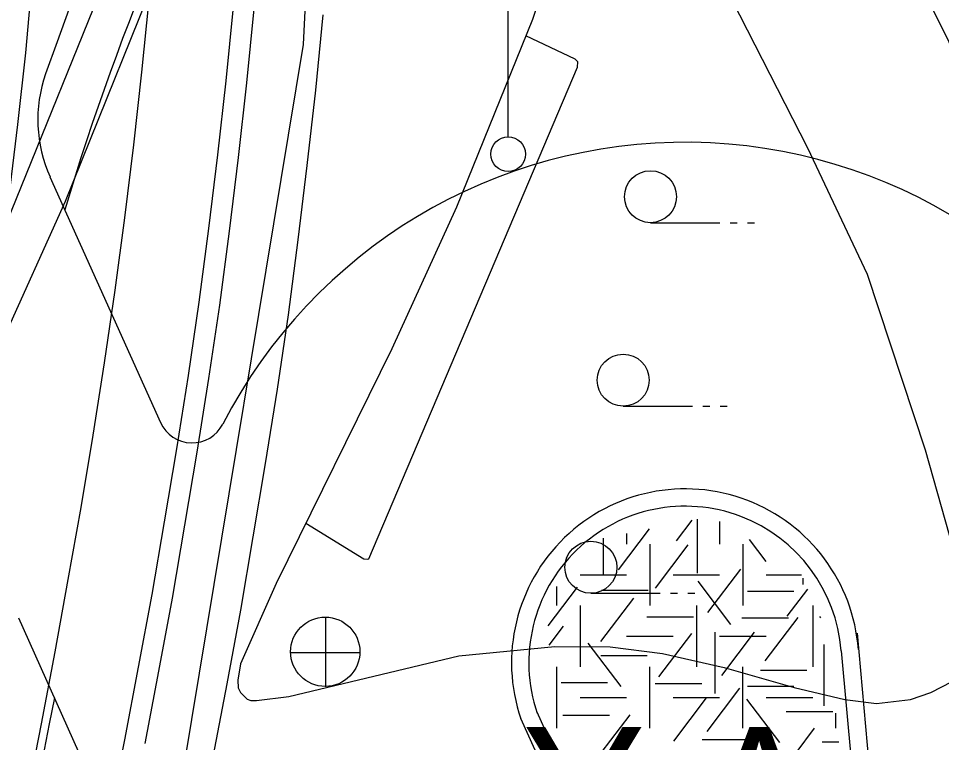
# Model space of a CAD drawing. Extents: x 419101 to 420177, y 4451541 to 4452254.
# Drawn here: x 420010.02 to 420036.66, y 4451741.74 to 4451762.63 of the extents above; entities that cross this region are included whole.
import ezdxf

# ---------------------------------------------------------------- set-up
doc = ezdxf.new("R2010")
doc.units = 0
for name, color, linetype in [('1_PLAN_ONAMA_SINIRI', 7, 'Continuous'), ('3_HALİHAZIR', 7, 'Continuous'), ('Level 41', 7, 'Continuous'), ('Level 53', 7, 'Continuous'), ('Level 60', 7, 'Continuous'), ('Level 62', 7, 'Continuous')]:
    doc.layers.add(name, color=color, linetype=linetype)

# ---------------------------------------------------------------- blocks, each defined once
blk = doc.blocks.new('YA')
at = {"layer": 'Level 41'}
blk.add_text('Y.A.', height=4, dxfattribs=at).set_placement((-5.166, -2))

msp = doc.modelspace()

# ---------------------------------------------------------------- linework, layer by layer
at = {"layer": '1_PLAN_ONAMA_SINIRI'}
msp.add_lwpolyline([(420018.803, 4451762.736), (420018.589, 4451760.564), (420018.345, 4451758.393), (420018.082, 4451756.249), (420017.798, 4451754.088), (420017.483, 4451751.942), (420017.139, 4451749.797), (420016.787, 4451747.683), (420016.423, 4451745.56), (420016.028, 4451743.435), (420015.626, 4451741.332)], dxfattribs=at)
at = {"layer": '3_HALİHAZIR'}
for p, q in [((420024.152, 4451759.22), (420024.152, 4451763.413)), ((420028.26, 4451756.742), (420030.26, 4451756.742)), ((420030.56, 4451756.742), (420030.76, 4451756.742)), ((420031.06, 4451756.742), (420031.26, 4451756.742)), ((420027.472, 4451751.45), (420029.472, 4451751.45)), ((420029.772, 4451751.45), (420029.972, 4451751.45)), ((420030.272, 4451751.45), (420030.472, 4451751.45)), ((420026.539, 4451746.051), (420028.539, 4451746.051)), ((420028.839, 4451746.051), (420029.039, 4451746.051)), ((420029.339, 4451746.051), (420029.539, 4451746.051)), ((420018.887, 4451743.355), (420018.887, 4451745.355)), ((420017.867, 4451744.345), (420019.868, 4451744.345))]:
    msp.add_line(p, q, dxfattribs=at)
for points in [[(420032.741, 4451774.097), (420032.594, 4451772.533), (420032.559, 4451771.606), (420032.613, 4451770.994), (420032.817, 4451770.282), (420033.126, 4451769.528), (420033.513, 4451768.714), (420037.991, 4451759.723), (420039.678, 4451755.552), (420041.085, 4451751.772), (420041.787, 4451749.543), (420042.121, 4451748.487), (420043.084, 4451740.546), (420044.105, 4451727.805), (420044.929, 4451718.693), (420046.605, 4451704.062), (420047.188, 4451695.57), (420048.304, 4451686.266), (420049.353, 4451676.267), (420050.226, 4451668.958), (420051.035, 4451659.044), (420051.758, 4451651.3)], [(419999.341, 4451748.059), (420001.297, 4451748.021), (420002.65, 4451748.219), (420003.691, 4451748.479), (420005.005, 4451748.984), (420006.332, 4451749.779), (420007.652, 4451750.851), (420008.722, 4451752.099), (420009.536, 4451753.287), (420011.373, 4451757.365), (420014.459, 4451765.031), (420016.621, 4451771.58)], [(420026.685, 4451768.074), (420024.85, 4451762.608), (420022.656, 4451757.186), (420020.795, 4451753.104)], [(420012.91, 4451764.752), (420009.497, 4451756.317)], [(420037.475, 4451745.652), (420036.198, 4451750.176), (420034.522, 4451755.247), (420032.799, 4451758.89), (420030.409, 4451763.584)], [(420018.315, 4451748.077), (420019.989, 4451747.048), (420020.096, 4451747.034), (420020.129, 4451747.046), (420026.152, 4451761.233), (420026.159, 4451761.387), (420026.087, 4451761.456), (420024.658, 4451762.133)], [(420020.795, 4451753.104), (420017.453, 4451746.33), (420016.431, 4451744.017), (420016.345, 4451743.542), (420016.359, 4451743.326), (420016.428, 4451743.187), (420016.549, 4451743.06), (420016.617, 4451742.996), (420016.723, 4451742.958), (420016.887, 4451742.956), (420017.824, 4451743.074), (420022.727, 4451744.243), (420025.501, 4451744.511), (420027.094, 4451744.502), (420028.608, 4451744.31), (420030.389, 4451743.913), (420032.411, 4451743.328), (420033.872, 4451742.983), (420034.781, 4451742.873), (420035.76, 4451742.989), (420036.354, 4451743.184), (420036.962, 4451743.509)]]:
    msp.add_lwpolyline(points, dxfattribs=at)
for centre, radius in [((420024.152, 4451758.72), 0.5), ((420028.26, 4451757.492), 0.75), ((420027.472, 4451752.2), 0.75), ((420026.539, 4451746.801), 0.75), ((420018.872, 4451744.363), 1)]:
    msp.add_circle(centre, radius, dxfattribs=at)
at = {"layer": 'Level 41'}
for p, q in [((420029.011, 4451747.567), (420029.46, 4451748.158)), ((420029.611, 4451748.188), (420029.611, 4451746.627)), ((420027.334, 4451746.726), (420028.235, 4451747.913)), ((420030.255, 4451748.118), (420030.255, 4451747.463)), ((420026.894, 4451747.645), (420026.894, 4451746.592)), ((420027.569, 4451747.78), (420027.569, 4451747.463)), ((420028.241, 4451747.463), (420028.241, 4451745.696)), ((420028.4, 4451746.201), (420029.349, 4451747.451)), ((420030.927, 4451747.463), (420030.927, 4451745.696)), ((420031.595, 4451746.972), (420031.118, 4451747.6)), ((420026.226, 4451746.579), (420027.569, 4451746.579)), ((420028.912, 4451746.579), (420030.255, 4451746.579)), ((420029.917, 4451745.5), (420030.868, 4451746.749)), ((420031.598, 4451746.579), (420032.615, 4451746.579)), ((420030.583, 4451745.15), (420029.633, 4451746.399)), ((420032.659, 4451746.483), (420032.659, 4451746.306)), ((420025.31, 4451745.115), (420026.152, 4451746.224)), ((420025.555, 4451745.696), (420025.555, 4451746.249)), ((420026.85, 4451746.145), (420028.193, 4451746.145)), ((420031.058, 4451746.109), (420032.401, 4451746.109)), ((420032.208, 4451745.395), (420032.799, 4451746.174)), ((420026.828, 4451744.658), (420027.777, 4451745.908)), ((420026.226, 4451745.696), (420026.226, 4451743.929)), ((420029.584, 4451745.696), (420029.584, 4451743.929)), ((420032.941, 4451745.696), (420032.941, 4451743.929)), ((420028.156, 4451745.372), (420029.499, 4451745.372)), ((420030.898, 4451745.339), (420032.241, 4451745.339)), ((420031.568, 4451744.098), (420032.518, 4451745.348)), ((420033.176, 4451745.345), (420033.149, 4451745.381)), ((420025.332, 4451744.549), (420025.752, 4451745.102)), ((420027.569, 4451744.812), (420028.912, 4451744.812)), ((420028.505, 4451743.642), (420029.455, 4451744.892)), ((420030.116, 4451744.924), (420030.116, 4451743.156)), ((420030.255, 4451744.812), (420031.598, 4451744.812)), ((420030.316, 4451743.678), (420031.265, 4451744.927)), ((420027.413, 4451743.361), (420026.464, 4451744.611)), ((420033.259, 4451744.574), (420033.259, 4451742.806)), ((420026.823, 4451744.252), (420028.166, 4451744.252)), ((420025.555, 4451742.161), (420025.555, 4451743.929)), ((420028.241, 4451742.161), (420028.241, 4451743.929)), ((420030.927, 4451742.161), (420030.927, 4451743.929)), ((420031.432, 4451743.831), (420032.775, 4451743.831)), ((420025.678, 4451743.48), (420027.021, 4451743.48)), ((420028.395, 4451743.446), (420029.738, 4451743.446)), ((420031.058, 4451743.375), (420032.401, 4451743.375)), ((420029.891, 4451742.064), (420030.84, 4451743.314)), ((420026.226, 4451743.045), (420027.569, 4451743.045)), ((420028.912, 4451743.045), (420030.255, 4451743.045)), ((420028.931, 4451741.785), (420029.88, 4451743.034)), ((420031.994, 4451741.75), (420031.044, 4451742.999)), ((420031.598, 4451743.045), (420032.941, 4451743.045)), ((420032.177, 4451742.638), (420033.52, 4451742.638)), ((420033.613, 4451742.161), (420033.613, 4451742.59)), ((420025.732, 4451742.534), (420027.074, 4451742.534)), ((420026.84, 4451741.452), (420027.669, 4451742.543)), ((420032.46, 4451741.452), (420032.997, 4451742.158)), ((420029.754, 4451741.833), (420031.097, 4451741.833)), ((420033.216, 4451741.764), (420033.696, 4451741.764))]:
    msp.add_line(p, q, dxfattribs=at)
at = {"layer": 'Level 53'}
for points in [[(420010.407, 4451763.716), (420010.217, 4451761.646), (420009.987, 4451759.576), (420009.737, 4451757.506), (420009.457, 4451755.446), (420009.157, 4451753.386), (420008.837, 4451751.326), (420008.497, 4451749.276), (420008.137, 4451747.226), (420007.767, 4451745.176), (420007.377, 4451743.136), (420006.977, 4451741.096)], [(420013.777, 4451763.186), (420013.567, 4451761.086), (420013.337, 4451758.986), (420013.077, 4451756.886), (420012.797, 4451754.796), (420012.487, 4451752.696), (420012.167, 4451750.616), (420011.817, 4451748.526), (420011.447, 4451746.446), (420011.067, 4451744.366), (420010.677, 4451742.286), (420010.267, 4451740.216)], [(420016.217, 4451762.966), (420016.007, 4451760.836), (420015.767, 4451758.696), (420015.507, 4451756.576), (420015.227, 4451754.446), (420014.917, 4451752.336), (420014.577, 4451750.216), (420014.227, 4451748.116), (420013.867, 4451746.016), (420013.477, 4451743.916), (420013.077, 4451741.826), (420012.667, 4451739.736)], [(420016.81, 4451762.913), (420016.599, 4451760.774), (420016.358, 4451758.627), (420016.097, 4451756.501), (420015.817, 4451754.364), (420015.505, 4451752.246), (420015.164, 4451750.12), (420014.814, 4451748.017), (420014.453, 4451745.911), (420014.062, 4451743.806), (420013.661, 4451741.713)]]:
    msp.add_lwpolyline(points, dxfattribs=at)
at = {"layer": 'Level 60'}
for p, q in [((420019.351, 4451785.026), (420018.232, 4451761.888)), ((420018.232, 4451761.888), (420013.61, 4451733.973))]:
    msp.add_line(p, q, dxfattribs=at)
at = {"layer": 'Level 62'}
for p, q in [((420010.928, 4451758.066), (420014.117, 4451750.979)), ((420010.018, 4451745.338), (420022.28, 4451718.086)), ((420034.22, 4451744.896), (420036.584, 4451719.031)), ((420033.764, 4451744.388), (420036.041, 4451719.48)), ((420033.764, 4451744.388), (420036.041, 4451719.48)), ((420033.764, 4451744.388), (420036.041, 4451719.48)), ((420024.977, 4451742.63), (420035.422, 4451719.417)), ((420024.977, 4451742.63), (420035.422, 4451719.417)), ((420024.977, 4451742.63), (420035.422, 4451719.417)), ((420024.51, 4451742.449), (420034.898, 4451719.364))]:
    msp.add_line(p, q, dxfattribs=at)
for centre, radius, start, end in [((420121.033, 4451722.239), 116.858, 129.83653, 160.61008), ((420121.033, 4451722.239), 125.858, 136.25666, 162.61421), ((420081.426, 4451736.195), 73.126, 137.28812, 163.37605), ((420014.576, 4451759.707), 4, 160.6101, 204.2228), ((420029.261, 4451744.05), 15.013, 25.7902, 152.7189), ((420015.029, 4451751.39), 1, 204.2239, 332.7189), ((420029.261, 4451744.05), 5.013, 4.3135, 198.8386), ((420029.261, 4451744.05), 4.513, 4.3135, 198.8386), ((420029.261, 4451744.05), 4.513, 4.3135, 198.8386), ((420029.261, 4451744.05), 4.513, 4.3135, 198.8386), ((420124.205, 4451719.962), 115.481, 168.47292, 180.66364)]:
    msp.add_arc(centre, radius, start, end, dxfattribs=at)

# ---------------------------------------------------------------- block references
at = {"layer": 'Level 41'}
msp.add_blockref('YA', (420029.718, 4451740.197), dxfattribs=at)
msp.add_blockref('YA', (420029.718, 4451740.197), dxfattribs=at)

doc.saveas('drawing.dxf')
